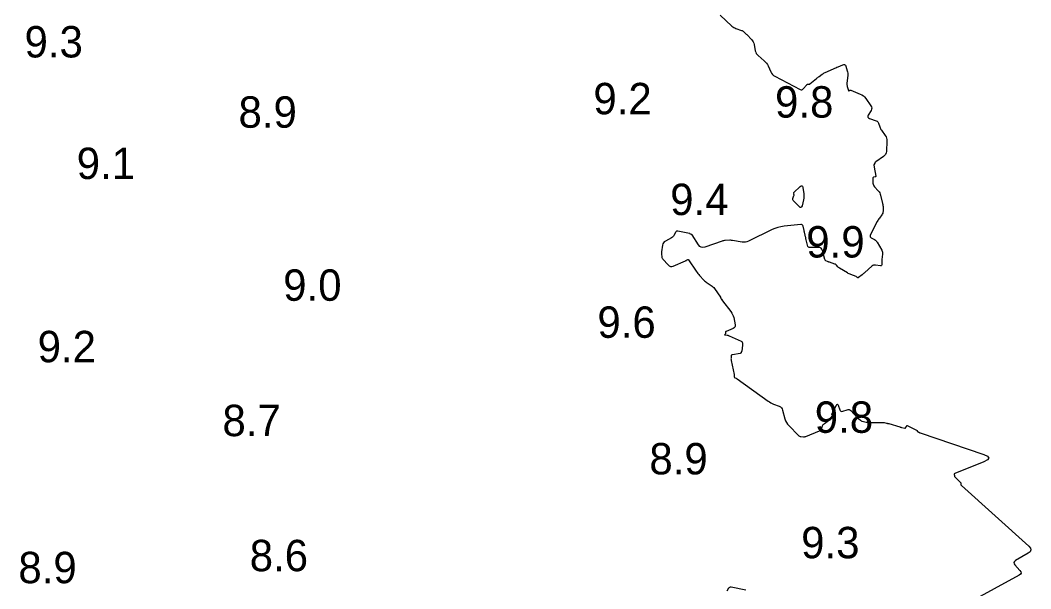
# Model space of a CAD drawing. Extents: x 1023796 to 1112670, y 656573 to 837340.
# Drawn here: x 1100723.8 to 1100884.7, y 688764.2 to 688854.8 of the extents above; entities that cross this region are included whole.
import ezdxf

# ---------------------------------------------------------------- set-up
doc = ezdxf.new("R2010")
doc.units = 0
doc.layers.add('V-CHAN-CONT-10FT', color=7, linetype='Continuous')
doc.layers.add('V-TOPO-SOUN', color=7, linetype='Continuous')

msp = doc.modelspace()

# ---------------------------------------------------------------- linework, layer by layer
at = {"layer": 'V-CHAN-CONT-10FT'}
for points in [[(1100835.24, 688855.56), (1100837.11, 688853.85), (1100837.26, 688853.73), (1100837.41, 688853.63), (1100837.58, 688853.54), (1100837.76, 688853.47), (1100838.67, 688853.15), (1100838.75, 688853.11), (1100838.83, 688853.07), (1100838.9, 688853.02), (1100838.97, 688852.97), (1100839.23, 688852.73), (1100839.3, 688852.67), (1100839.36, 688852.61), (1100839.42, 688852.54), (1100839.49, 688852.48), (1100840.28, 688851.65), (1100840.42, 688851.49), (1100840.54, 688851.31), (1100840.62, 688851.11), (1100840.67, 688850.9), (1100840.86, 688849.92), (1100840.92, 688849.69), (1100841.02, 688849.48), (1100841.15, 688849.3), (1100841.32, 688849.13), (1100842.29, 688848.29), (1100842.48, 688848.11), (1100842.64, 688847.92), (1100842.78, 688847.71), (1100842.89, 688847.49), (1100843.32, 688846.55), (1100843.44, 688846.33), (1100843.59, 688846.14), (1100843.77, 688845.98), (1100843.98, 688845.85), (1100848.01, 688843.73), (1100848.15, 688843.68), (1100848.28, 688843.68), (1100848.4, 688843.73), (1100848.5, 688843.83), (1100849.06, 688844.5), (1100849.09, 688844.53), (1100849.12, 688844.55), (1100849.16, 688844.57), (1100849.21, 688844.57), (1100849.4, 688844.57), (1100849.44, 688844.58), (1100849.48, 688844.59), (1100849.52, 688844.6), (1100849.56, 688844.63), (1100850.62, 688845.5), (1100850.73, 688845.58), (1100850.84, 688845.67), (1100850.95, 688845.75), (1100851.05, 688845.83), (1100851.49, 688846.16), (1100851.6, 688846.24), (1100851.72, 688846.31), (1100851.84, 688846.37), (1100851.96, 688846.43), (1100853.31, 688847.04), (1100853.5, 688847.12), (1100853.68, 688847.21), (1100853.86, 688847.29), (1100854.05, 688847.37), (1100854.79, 688847.69), (1100854.96, 688847.74), (1100855.09, 688847.72), (1100855.2, 688847.63), (1100855.27, 688847.47), (1100855.51, 688846.72), (1100855.56, 688846.54), (1100855.59, 688846.35), (1100855.6, 688846.15), (1100855.59, 688845.96), (1100855.46, 688844.73), (1100855.45, 688844.6), (1100855.46, 688844.48), (1100855.47, 688844.35), (1100855.5, 688844.23), (1100855.7, 688843.57), (1100855.71, 688843.54), (1100855.73, 688843.53), (1100855.75, 688843.52), (1100855.78, 688843.54), (1100855.92, 688843.61), (1100855.95, 688843.63), (1100855.98, 688843.63), (1100856.02, 688843.63), (1100856.05, 688843.62), (1100857.58, 688843.01), (1100857.84, 688842.89), (1100858.07, 688842.73), (1100858.27, 688842.55), (1100858.45, 688842.33), (1100859.26, 688841.16), (1100859.36, 688840.98), (1100859.4, 688840.79), (1100859.37, 688840.6), (1100859.29, 688840.41), (1100858.85, 688839.64), (1100858.78, 688839.47), (1100858.79, 688839.32), (1100858.88, 688839.2), (1100859.05, 688839.11), (1100860.13, 688838.74), (1100860.26, 688838.68), (1100860.36, 688838.59), (1100860.44, 688838.49), (1100860.5, 688838.36), (1100860.68, 688837.79), (1100860.73, 688837.65), (1100860.79, 688837.52), (1100860.86, 688837.39), (1100860.95, 688837.27), (1100861.57, 688836.4), (1100861.69, 688836.21), (1100861.77, 688836.01), (1100861.81, 688835.8), (1100861.82, 688835.58), (1100861.74, 688833.89), (1100861.7, 688833.63), (1100861.61, 688833.41), (1100861.46, 688833.21), (1100861.27, 688833.05), (1100860.04, 688832.21), (1100859.99, 688832.18), (1100859.95, 688832.13), (1100859.92, 688832.09), (1100859.89, 688832.03), (1100859.76, 688831.75), (1100859.75, 688831.72), (1100859.74, 688831.69), (1100859.74, 688831.66), (1100859.75, 688831.63), (1100859.77, 688831.51), (1100859.78, 688831.48), (1100859.79, 688831.45), (1100859.79, 688831.42), (1100859.8, 688831.39), (1100860.04, 688829.94), (1100860.04, 688829.89), (1100860.02, 688829.85), (1100859.99, 688829.83), (1100859.94, 688829.81), (1100859.71, 688829.78), (1100859.66, 688829.76), (1100859.63, 688829.74), (1100859.61, 688829.7), (1100859.6, 688829.65), (1100859.6, 688828.81), (1100859.61, 688828.66), (1100859.66, 688828.51), (1100859.72, 688828.38), (1100859.82, 688828.26), (1100860.44, 688827.59), (1100860.57, 688827.44), (1100860.68, 688827.27), (1100860.76, 688827.09), (1100860.82, 688826.89), (1100861.14, 688825.58), (1100861.17, 688825.43), (1100861.19, 688825.27), (1100861.21, 688825.12), (1100861.21, 688824.96), (1100861.2, 688824.33), (1100861.19, 688824.18), (1100861.15, 688824.03), (1100861.09, 688823.9), (1100861.01, 688823.77), (1100860.63, 688823.25), (1100860.53, 688823.12), (1100860.45, 688822.99), (1100860.36, 688822.85), (1100860.29, 688822.71), (1100859.17, 688820.54), (1100859.13, 688820.41), (1100859.14, 688820.29), (1100859.2, 688820.2), (1100859.31, 688820.12), (1100859.85, 688819.83), (1100859.98, 688819.75), (1100860.09, 688819.65), (1100860.19, 688819.54), (1100860.28, 688819.41), (1100861, 688818.15), (1100861.07, 688818), (1100861.11, 688817.84), (1100861.13, 688817.67), (1100861.12, 688817.5), (1100861.01, 688816.66), (1100861, 688816.56), (1100860.99, 688816.46), (1100860.99, 688816.35), (1100860.99, 688816.24), (1100860.99, 688815.82), (1100860.97, 688815.73), (1100860.93, 688815.67), (1100860.87, 688815.64), (1100860.78, 688815.65), (1100860, 688815.77), (1100859.84, 688815.78), (1100859.7, 688815.76), (1100859.56, 688815.7), (1100859.43, 688815.61), (1100858.28, 688814.58), (1100858.18, 688814.49), (1100858.07, 688814.41), (1100857.97, 688814.32), (1100857.86, 688814.24), (1100857.28, 688813.78), (1100857.25, 688813.76), (1100857.22, 688813.76), (1100857.19, 688813.76), (1100857.16, 688813.78), (1100857.03, 688813.87), (1100857, 688813.89), (1100856.97, 688813.91), (1100856.93, 688813.93), (1100856.9, 688813.95), (1100856.09, 688814.25), (1100855.95, 688814.31), (1100855.81, 688814.38), (1100855.67, 688814.45), (1100855.54, 688814.52), (1100854.26, 688815.3), (1100854.2, 688815.35), (1100854.13, 688815.4), (1100854.07, 688815.46), (1100854.02, 688815.52), (1100853.8, 688815.77), (1100853.74, 688815.82), (1100853.68, 688815.87), (1100853.61, 688815.91), (1100853.53, 688815.94), (1100852.67, 688816.22), (1100852.59, 688816.24), (1100852.52, 688816.27), (1100852.45, 688816.3), (1100852.38, 688816.33), (1100852.11, 688816.47), (1100852.05, 688816.51), (1100852, 688816.56), (1100851.96, 688816.62), (1100851.93, 688816.69), (1100851.57, 688818.08), (1100851.48, 688818.3), (1100851.34, 688818.46), (1100851.15, 688818.55), (1100850.91, 688818.58), (1100849.64, 688818.56), (1100849.46, 688818.58), (1100849.33, 688818.65), (1100849.23, 688818.76), (1100849.17, 688818.93), (1100848.96, 688819.79), (1100848.93, 688819.92), (1100848.9, 688820.04), (1100848.88, 688820.16), (1100848.85, 688820.29), (1100848.74, 688820.79), (1100848.71, 688820.91), (1100848.68, 688821.04), (1100848.65, 688821.16), (1100848.62, 688821.29), (1100848.47, 688821.96), (1100848.42, 688822.09), (1100848.34, 688822.18), (1100848.23, 688822.23), (1100848.09, 688822.24), (1100845.43, 688821.96), (1100844.94, 688821.89), (1100844.46, 688821.77), (1100843.99, 688821.62), (1100843.54, 688821.42), (1100839.77, 688819.6), (1100839.52, 688819.5), (1100839.27, 688819.44), (1100839.01, 688819.43), (1100838.75, 688819.45), (1100837.21, 688819.69), (1100837.17, 688819.7), (1100837.14, 688819.7), (1100837.1, 688819.71), (1100837.07, 688819.71), (1100836.93, 688819.72), (1100836.9, 688819.73), (1100836.86, 688819.73), (1100836.83, 688819.73), (1100836.79, 688819.73), (1100836.07, 688819.68), (1100835.94, 688819.67), (1100835.81, 688819.65), (1100835.68, 688819.62), (1100835.56, 688819.58), (1100832.79, 688818.65), (1100832.49, 688818.59), (1100832.24, 688818.63), (1100832.01, 688818.76), (1100831.82, 688818.99), (1100830.82, 688820.57), (1100830.8, 688820.59), (1100830.77, 688820.62), (1100830.74, 688820.64), (1100830.71, 688820.65), (1100830.52, 688820.7), (1100830.51, 688820.71), (1100830.49, 688820.72), (1100830.48, 688820.73), (1100830.47, 688820.74), (1100830.42, 688820.8), (1100830.41, 688820.81), (1100830.4, 688820.82), (1100830.38, 688820.83), (1100830.36, 688820.83), (1100828.52, 688821.18), (1100828.4, 688821.18), (1100828.29, 688821.15), (1100828.21, 688821.09), (1100828.14, 688820.99), (1100827.89, 688820.51), (1100827.82, 688820.39), (1100827.74, 688820.29), (1100827.64, 688820.21), (1100827.53, 688820.14), (1100826.53, 688819.59), (1100826.36, 688819.48), (1100826.23, 688819.33), (1100826.14, 688819.16), (1100826.08, 688818.96), (1100825.91, 688817.89), (1100825.9, 688817.79), (1100825.89, 688817.69), (1100825.9, 688817.59), (1100825.91, 688817.49), (1100825.97, 688817.08), (1100825.99, 688816.99), (1100826.03, 688816.9), (1100826.08, 688816.81), (1100826.14, 688816.73), (1100826.99, 688815.79), (1100827.16, 688815.64), (1100827.35, 688815.56), (1100827.55, 688815.55), (1100827.77, 688815.61), (1100829.74, 688816.46), (1100829.79, 688816.48), (1100829.83, 688816.5), (1100829.88, 688816.53), (1100829.92, 688816.55), (1100830.09, 688816.66), (1100830.13, 688816.68), (1100830.16, 688816.68), (1100830.2, 688816.66), (1100830.22, 688816.63), (1100831.44, 688814.78), (1100831.57, 688814.6), (1100831.7, 688814.42), (1100831.84, 688814.25), (1100831.99, 688814.09), (1100832.64, 688813.39), (1100832.77, 688813.26), (1100832.9, 688813.14), (1100833.05, 688813.03), (1100833.2, 688812.93), (1100833.82, 688812.54), (1100833.97, 688812.44), (1100834.1, 688812.32), (1100834.23, 688812.19), (1100834.34, 688812.05), (1100835.29, 688810.65), (1100835.31, 688810.63), (1100835.32, 688810.6), (1100835.34, 688810.57), (1100835.35, 688810.54), (1100835.39, 688810.43), (1100835.41, 688810.4), (1100835.42, 688810.38), (1100835.43, 688810.35), (1100835.45, 688810.32), (1100835.56, 688810.18), (1100835.58, 688810.15), (1100835.6, 688810.12), (1100835.63, 688810.09), (1100835.65, 688810.06), (1100836.97, 688808.36), (1100837.12, 688808.14), (1100837.25, 688807.91), (1100837.34, 688807.67), (1100837.41, 688807.41), (1100837.63, 688806.26), (1100837.65, 688806.06), (1100837.6, 688805.9), (1100837.49, 688805.76), (1100837.32, 688805.67), (1100836.19, 688805.2), (1100836.15, 688805.18), (1100836.13, 688805.15), (1100836.11, 688805.12), (1100836.11, 688805.08), (1100836.1, 688804.88), (1100836.09, 688804.85), (1100836.08, 688804.82), (1100836.07, 688804.8), (1100836.05, 688804.77), (1100835.97, 688804.69), (1100835.96, 688804.67), (1100835.95, 688804.66), (1100835.97, 688804.65), (1100835.99, 688804.64), (1100836.38, 688804.61), (1100836.46, 688804.6), (1100836.53, 688804.58), (1100836.6, 688804.56), (1100836.67, 688804.53), (1100838.58, 688803.66), (1100838.71, 688803.58), (1100838.79, 688803.48), (1100838.84, 688803.35), (1100838.84, 688803.2), (1100838.76, 688802.38), (1100838.75, 688802.32), (1100838.73, 688802.25), (1100838.72, 688802.18), (1100838.7, 688802.12), (1100838.61, 688801.86), (1100838.58, 688801.8), (1100838.54, 688801.76), (1100838.49, 688801.72), (1100838.43, 688801.71), (1100837.2, 688801.49), (1100837.12, 688801.46), (1100837.06, 688801.42), (1100837.03, 688801.36), (1100837.01, 688801.28), (1100836.99, 688800.93), (1100836.98, 688800.85), (1100836.99, 688800.76), (1100837, 688800.68), (1100837.01, 688800.59), (1100837.49, 688798.35), (1100837.5, 688798.3), (1100837.5, 688798.26), (1100837.51, 688798.21), (1100837.51, 688798.16), (1100837.51, 688797.96), (1100837.52, 688797.91), (1100837.53, 688797.88), (1100837.56, 688797.85), (1100837.6, 688797.82), (1100837.8, 688797.75), (1100837.84, 688797.73), (1100837.89, 688797.71), (1100837.93, 688797.68), (1100837.98, 688797.65), (1100842.92, 688794.1), (1100843.12, 688793.97), (1100843.32, 688793.85), (1100843.53, 688793.74), (1100843.75, 688793.65), (1100844.64, 688793.29), (1100844.85, 688793.18), (1100845.01, 688793.04), (1100845.13, 688792.86), (1100845.21, 688792.65), (1100845.57, 688791.27), (1100845.67, 688790.97), (1100845.8, 688790.69), (1100845.98, 688790.44), (1100846.18, 688790.2), (1100847.73, 688788.64), (1100847.81, 688788.58), (1100847.9, 688788.53), (1100847.99, 688788.49), (1100848.09, 688788.48), (1100848.52, 688788.44), (1100848.62, 688788.44), (1100848.72, 688788.44), (1100848.82, 688788.47), (1100848.92, 688788.5), (1100851.08, 688789.36), (1100851.19, 688789.41), (1100851.28, 688789.49), (1100851.35, 688789.58), (1100851.4, 688789.68), (1100851.58, 688790.15), (1100851.63, 688790.26), (1100851.69, 688790.36), (1100851.77, 688790.45), (1100851.86, 688790.53), (1100853.15, 688791.5), (1100853.19, 688791.54), (1100853.21, 688791.58), (1100853.21, 688791.64), (1100853.2, 688791.69), (1100853.09, 688791.93), (1100853.07, 688791.99), (1100853.06, 688792.04), (1100853.07, 688792.1), (1100853.09, 688792.16), (1100853.77, 688793.47), (1100853.85, 688793.59), (1100853.93, 688793.63), (1100854, 688793.58), (1100854.07, 688793.45), (1100854.32, 688792.74), (1100854.39, 688792.6), (1100854.5, 688792.51), (1100854.63, 688792.48), (1100854.78, 688792.51), (1100855.47, 688792.74), (1100855.63, 688792.78), (1100855.79, 688792.76), (1100855.93, 688792.7), (1100856.06, 688792.59), (1100857.08, 688791.51), (1100857.14, 688791.45), (1100857.2, 688791.39), (1100857.26, 688791.33), (1100857.33, 688791.28), (1100857.59, 688791.07), (1100857.66, 688791.02), (1100857.73, 688790.98), (1100857.81, 688790.94), (1100857.89, 688790.92), (1100858.5, 688790.78), (1100858.63, 688790.75), (1100858.76, 688790.73), (1100858.89, 688790.72), (1100859.02, 688790.72), (1100861.04, 688790.73), (1100861.13, 688790.73), (1100861.22, 688790.73), (1100861.31, 688790.71), (1100861.4, 688790.69), (1100861.76, 688790.61), (1100861.85, 688790.59), (1100861.94, 688790.57), (1100862.03, 688790.54), (1100862.12, 688790.52), (1100863.86, 688790), (1100863.95, 688789.97), (1100864.04, 688789.95), (1100864.13, 688789.92), (1100864.22, 688789.9), (1100864.7, 688789.78), (1100864.73, 688789.78), (1100864.76, 688789.78), (1100864.79, 688789.8), (1100864.81, 688789.83), (1100864.89, 688790), (1100864.9, 688790.02), (1100864.91, 688790.04), (1100864.92, 688790.07), (1100864.94, 688790.09), (1100864.99, 688790.18), (1100865, 688790.19), (1100865.02, 688790.2), (1100865.04, 688790.21), (1100865.06, 688790.2), (1100866.62, 688789.42), (1100866.62, 688789.42), (1100866.63, 688789.41), (1100866.63, 688789.41), (1100866.63, 688789.4), (1100866.63, 688789.37), (1100866.63, 688789.37), (1100866.64, 688789.36), (1100866.64, 688789.36), (1100866.64, 688789.35), (1100866.92, 688789.16), (1100866.97, 688789.13), (1100867.02, 688789.11), (1100867.07, 688789.08), (1100867.12, 688789.06), (1100877.24, 688785.61), (1100877.85, 688785.33), (1100878.05, 688785.04), (1100877.86, 688784.74), (1100877.27, 688784.43), (1100872.63, 688782.56), (1100872.59, 688782.54), (1100872.56, 688782.51), (1100872.55, 688782.47), (1100872.55, 688782.43), (1100872.57, 688782.24), (1100872.58, 688782.19), (1100872.59, 688782.15), (1100872.61, 688782.11), (1100872.64, 688782.07), (1100873.55, 688781.15), (1100873.57, 688781.12), (1100873.59, 688781.08), (1100873.61, 688781.04), (1100873.61, 688781), (1100873.62, 688780.82), (1100873.62, 688780.78), (1100873.64, 688780.74), (1100873.66, 688780.7), (1100873.69, 688780.67), (1100884.42, 688771), (1100884.68, 688770.69), (1100884.74, 688770.4), (1100884.62, 688770.13), (1100884.3, 688769.88), (1100882.33, 688768.75), (1100882.13, 688768.59), (1100882.04, 688768.42), (1100882.07, 688768.22), (1100882.21, 688768.01), (1100883.02, 688767.12), (1100883.16, 688766.91), (1100883.19, 688766.72), (1100883.1, 688766.55), (1100882.9, 688766.4), (1100874.91, 688762.04)], [(1100839.36, 688764), (1100836.99, 688764.47), (1100836.87, 688764.48), (1100836.76, 688764.45), (1100836.67, 688764.39), (1100836.6, 688764.3), (1100836.34, 688763.85)]]:
    msp.add_lwpolyline(points, dxfattribs=at)
msp.add_lwpolyline([(1100848.61, 688826.65), (1100848.59, 688826.41), (1100848.54, 688826.17), (1100848.31, 688825.22), (1100848.24, 688825.04), (1100848.13, 688824.95), (1100848.01, 688824.97), (1100847.85, 688825.1), (1100846.9, 688826.08), (1100846.85, 688826.15), (1100846.82, 688826.23), (1100846.82, 688826.31), (1100846.84, 688826.4), (1100847.02, 688826.87), (1100847.03, 688826.91), (1100847.04, 688826.95), (1100847.03, 688826.99), (1100847.02, 688827.03), (1100846.97, 688827.2), (1100846.96, 688827.24), (1100846.97, 688827.28), (1100846.98, 688827.31), (1100847.01, 688827.34), (1100848, 688828.28), (1100848.16, 688828.4), (1100848.29, 688828.41), (1100848.38, 688828.32), (1100848.43, 688828.13), (1100848.59, 688827.13), (1100848.61, 688826.89)], close=True, dxfattribs=at)

# ---------------------------------------------------------------- texts
at = {"layer": 'V-TOPO-SOUN'}
for s, p in [('9.3', (1100724.44, 688848.84)), ('9.2', (1100815.06, 688839.79)), ('9.8', (1100844, 688839.26)), ('8.9', (1100758.53, 688837.65)), ('9.1', (1100732.75, 688829.48)), ('9.4', (1100827.3, 688823.74)), ('9.9', (1100848.98, 688816.98)), ('9.0', (1100765.65, 688810.09)), ('9.6', (1100815.7, 688804.19)), ('9.2', (1100726.53, 688800.3)), ('9.8', (1100850.33, 688789.06)), ('8.7', (1100755.97, 688788.53)), ('8.9', (1100823.98, 688782.44)), ('9.3', (1100848.16, 688769.08)), ('8.6', (1100760.31, 688767.02)), ('8.9', (1100723.46, 688765.11))]:
    msp.add_text(s, height=5, dxfattribs=at).set_placement(p)

doc.saveas('drawing.dxf')
